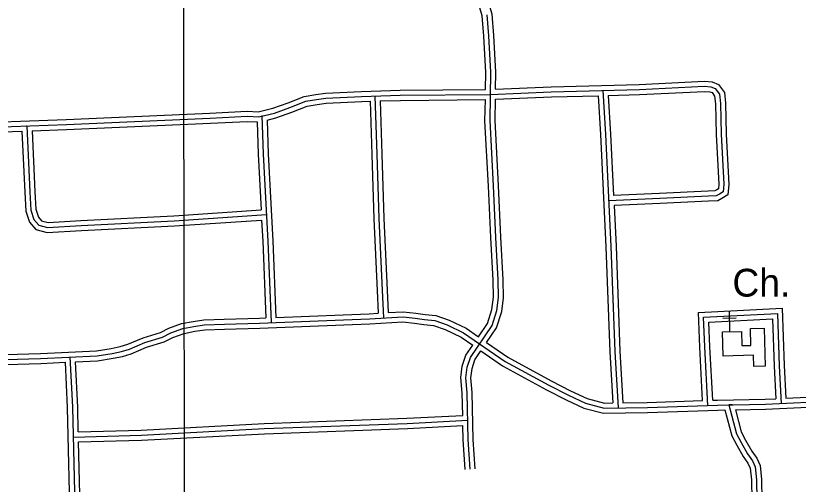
# Model space of a CAD drawing. Extents: x 3313442 to 3351311, y 721974 to 747360.
# Drawn here: x 3343312 to 3345646, y 731202 to 732599 of the extents above; entities that cross this region are included whole.
import ezdxf

# ---------------------------------------------------------------- set-up
doc = ezdxf.new("R2010")
doc.units = 0
for name, color, linetype in [('V-BLDG-OTLN', 7, 'Continuous'), ('V-GRID-MAJR', 7, 'Continuous'), ('V-ROAD-CNTR', 7, 'Continuous'), ('V-SITE-OTLN', 7, 'Continuous'), ('V-SITE-OTLN-IDEN', 7, 'Continuous')]:
    doc.layers.add(name, color=color, linetype=linetype)

msp = doc.modelspace()

# ---------------------------------------------------------------- linework, layer by layer
at = {"layer": 'V-BLDG-OTLN'}
msp.add_lwpolyline([(3345544.1, 731667.1), (3345547, 731554.4), (3345513.1, 731553.5), (3345512.2, 731586.4), (3345421.9, 731584), (3345420, 731656), (3345476.2, 731657.5), (3345477.3, 731615.2), (3345504.6, 731615.9), (3345503.3, 731666)], close=True, dxfattribs=at)
at = {"layer": 'V-GRID-MAJR'}
msp.add_spline([(3343822.3, 727389.2), (3343811.7, 733449), (3343801.1, 739510.7), (3343796.8, 742024.4)], degree=3, dxfattribs=at)
at = {"layer": 'V-ROAD-CNTR'}
for points in [[(3344713.1, 732379.4), (3344714, 732430), (3344707.7, 732538.2), (3344703, 732598.6), (3344693.7, 732629.3), (3344674.6, 732676.3), (3344671.8, 732706.6), (3344665.9, 732785), (3344661.8, 732963.2), (3344656.7, 733116.1), (3344654.5, 733291.8), (3344653.5, 733407.1), (3344653.3, 733534.9), (3344645.8, 733719.7), (3344639.9, 733925.7)], [(3344743.1, 732380.2), (3344744, 732430.6), (3344737.6, 732540.2), (3344732.7, 732604.2), (3344722, 732639.3), (3344704.1, 732683.5), (3344701.7, 732709.1), (3344700.1, 732729.9)], [(3344667.4, 731247.1), (3344661.7, 731334.9), (3344658.5, 731474.4), (3344654.5, 731519.7), (3344658.4, 731550.8), (3344667.8, 731579.9), (3344732.4, 731674.9), (3344746.8, 731719.9), (3344751.6, 731758.8), (3344750.7, 731811), (3344743.8, 731938.1), (3344736.9, 732091.8), (3344726.4, 732286.3), (3344729, 732430.3), (3344722.6, 732539.2), (3344717.9, 732601.4)], [(3344743.1, 732380.2), (3344908.4, 732387), (3345171.4, 732393.8), (3345365.9, 732403.7), (3345388.9, 732402.2), (3345407.8, 732394.1), (3345425.3, 732370.6), (3345428.5, 732338.3), (3345430.9, 732246), (3345438.7, 732096.1), (3345436, 732064.5), (3345418.2, 732054.2), (3345405.6, 732047), (3345378.2, 732045.9), (3345233.6, 732038.9), (3345096.3, 732032.8)], [(3343039.2, 732273.2), (3343134.1, 732277.5), (3343462.7, 732290), (3343891.2, 732308.5), (3344002.3, 732314.2), (3344035.5, 732312.4), (3344079.3, 732323.2), (3344124.4, 732339.5), (3344172.7, 732358.7), (3344206.8, 732364.4), (3344235.7, 732367.9), (3344343, 732373.3), (3344458.7, 732376.7), (3344713.1, 732379.4)], [(3344727.8, 732364.6), (3344908.9, 732372), (3345172, 732378.8), (3345365.8, 732388.6), (3345385.4, 732387.4), (3345398.1, 732381.9), (3345410.8, 732364.9), (3345413.5, 732337.4), (3345415.9, 732245.4), (3345423.6, 732096.4), (3345421.7, 732073.6), (3345410.7, 732067.2), (3345401.3, 732061.8), (3345377.5, 732060.9), (3345232.9, 732053.8), (3345080.6, 732047.1)], [(3345062.7, 732376), (3345071, 732245.3), (3345087.2, 731910.9), (3345098.4, 731597.9), (3345108.4, 731429.6)], [(3345078.6, 732361.4), (3345172.6, 732363.8), (3345365.8, 732373.6), (3345381.9, 732372.6), (3345388.5, 732369.8), (3345396.3, 732359.3), (3345398.6, 732336.5), (3345400.9, 732244.8), (3345408.6, 732096.6), (3345407.4, 732082.6), (3345403.2, 732080.2), (3345397, 732076.7), (3345376.9, 732075.9), (3345232.2, 732068.8), (3345094.9, 732062.7)], [(3341144.4, 732173.6), (3341161.4, 732172.5), (3341424.1, 732186.1), (3341722.1, 732198.9), (3342096.9, 732215.9), (3342490.8, 732233.7), (3342809.6, 732247.5), (3343134.8, 732262.5), (3343463.3, 732275), (3343891.9, 732293.6), (3344002.2, 732299.1), (3344036.9, 732297.3), (3344083.6, 732308.8), (3344129.7, 732325.4), (3344176.8, 732344.2), (3344209, 732349.5), (3344237, 732352.9), (3344343.6, 732358.3), (3344459, 732361.7), (3344727.8, 732364.6)], [(3344383.3, 732359.4), (3344389.3, 732186), (3344394.9, 731993.9), (3344404.9, 731780.3), (3344408.6, 731697.7)], [(3344398.8, 732344.9), (3344459.3, 732346.7), (3344712.6, 732349.4)], [(3344691.7, 731641.6), (3344718.8, 731681.5), (3344732.1, 731723.2), (3344736.6, 731759.6), (3344735.7, 731810.5), (3344728.8, 731937.4), (3344721.9, 732091.1), (3344711.4, 732286), (3344712.6, 732349.4)], [(3344716.3, 731624.5), (3344746.1, 731668.3), (3344761.5, 731716.7), (3344766.7, 731758), (3344765.7, 731811.6), (3344758.8, 731938.9), (3344751.9, 732092.6), (3344741.5, 732286.5), (3344742.6, 732350.2)], [(3344742.6, 732350.2), (3344909.4, 732357), (3345048.6, 732360.6)], [(3345048.6, 732360.6), (3345056, 732244.4), (3345072.2, 731910.2), (3345083.4, 731597.2), (3345092.5, 731444.4)], [(3345078.6, 732361.4), (3345086, 732246.1), (3345094.9, 732062.7)], [(3344061.5, 732287.9), (3344088, 732294.5), (3344135, 732311.4), (3344180.8, 732329.7), (3344211.1, 732334.7), (3344238.3, 732338), (3344344.2, 732343.3), (3344368.8, 732344)], [(3344368.8, 732344), (3344374.3, 732185.5), (3344379.9, 731993.3), (3344389.9, 731779.6), (3344392.9, 731711.8)], [(3344398.8, 732344.9), (3344404.2, 732186.5), (3344409.9, 731994.5), (3344419.8, 731781), (3344422.9, 731713.6)], [(3344046.1, 732301.3), (3344049.6, 732186.7), (3344064, 731927), (3344073.5, 731683.8)], [(3343360.7, 732256.1), (3343463.9, 732260), (3343892.6, 732278.6), (3344002.2, 732284.1), (3344031.7, 732282.5)], [(3344031.7, 732282.5), (3344034.7, 732186), (3344043.9, 732019.9)], [(3344061.6, 732287.1), (3344064.6, 732187.3), (3344079, 731927.7), (3344087.9, 731699.3)], [(3343043, 732243.3), (3343135.4, 732247.6), (3343330.7, 732255)], [(3343330.7, 732255), (3343338.9, 732072.6), (3343342.2, 732016.7), (3343353.1, 731983.4), (3343372.3, 731961.2), (3343405.5, 731952.6), (3343508.2, 731958.3), (3343785.7, 731972.4), (3344045.5, 731989.9)], [(3343344, 732270.5), (3343345, 732270.5), (3343353.9, 732073.3), (3343357, 732019.5), (3343366.4, 731991), (3343380.6, 731974.6), (3343407, 731967.7), (3343507.4, 731973.3), (3343784.8, 731987.3), (3344059.7, 732005.9), (3344059.1, 732007.3)], [(3343360.7, 732256.1), (3343368.9, 732074.1), (3343371.9, 732022.3), (3343379.7, 731998.5), (3343388.9, 731987.9), (3343408.5, 731982.8), (3343506.6, 731988.2), (3343783.9, 732002.3), (3344043.9, 732019.9)], [(3345096.3, 732032.8), (3345102.2, 731911.5), (3345113.3, 731598.6), (3345122.5, 731444.9)], [(3344045.5, 731989.9), (3344049.1, 731926.3), (3344057.9, 731698.2)], [(3345360.5, 731451.5), (3345351.7, 731610.5), (3345347.8, 731714), (3345598, 731726.8), (3345603.8, 731555.8), (3345609, 731458.4)], [(3342072.4, 731540.7), (3342195.1, 731547.9), (3342497.2, 731559.5), (3342755.8, 731569.5), (3343143, 731585.2), (3343385.8, 731592.2), (3343553.2, 731600.1), (3343597, 731606.9), (3343623.7, 731612.4), (3343646.5, 731619.2), (3343691.7, 731638.5), (3343743.8, 731654.6), (3343768.2, 731667), (3343806.2, 731680.8), (3343841.2, 731687.5), (3343873.1, 731691.9), (3343934.1, 731694), (3344038.6, 731697.5), (3344057.9, 731698.2)], [(3343143.5, 731570.3), (3343386.3, 731577.2), (3343554.7, 731585.2), (3343599.6, 731592.2), (3343627.3, 731597.9), (3343651.6, 731605.1), (3343696.8, 731624.4), (3343749.5, 731640.6), (3343774.2, 731653.2), (3343810.2, 731666.3), (3343843.6, 731672.7), (3343874.4, 731677), (3343934.6, 731679), (3344039.1, 731682.5), (3344289.5, 731691.9), (3344367.1, 731695.3), (3344467.3, 731701.1), (3344503, 731697), (3344531, 731693.3), (3344561.7, 731690.5), (3344598.7, 731677.3), (3344647.6, 731653.9), (3344771.6, 731567.9), (3344901.5, 731497.1), (3344960, 731467.2), (3345011.4, 731443.3), (3345066.4, 731428.9), (3345195.9, 731431.1), (3345404.9, 731437.9), (3345547.9, 731440.5), (3345758.1, 731450.4)], [(3344087.9, 731699.3), (3344288.8, 731706.9), (3344366.3, 731710.3), (3344392.9, 731711.8)], [(3344422.9, 731713.6), (3344467.8, 731716.2), (3344504.8, 731711.9), (3344532.6, 731708.2), (3344564.9, 731705.3), (3344604.5, 731691.1), (3344655.2, 731666.9), (3344691.7, 731641.6)], [(3345376.3, 731437), (3345366.6, 731611.2), (3345363.3, 731699.8), (3345583.6, 731711), (3345588.8, 731555.1), (3345594.8, 731442.7)], [(3345390.5, 731452.4), (3345381.6, 731611.9), (3345378.9, 731685.6), (3345569.1, 731695.3), (3345573.8, 731554.5), (3345579, 731457)], [(3343490.1, 731567.1), (3343556.2, 731570.2), (3343602.3, 731577.4), (3343631, 731583.3), (3343656.7, 731591), (3343702, 731610.3), (3343755.2, 731626.7), (3343780.2, 731639.5), (3343814.2, 731651.8), (3343846.1, 731657.9), (3343875.7, 731662), (3343935.1, 731664), (3344039.6, 731667.5), (3344290.1, 731676.9), (3344367.9, 731680.3), (3344466.9, 731686.1), (3344501.1, 731682.1), (3344529.3, 731678.4), (3344558.4, 731675.7), (3344592.9, 731663.4), (3344640.1, 731640.9), (3344674.8, 731616.8)], [(3344716.3, 731624.5), (3344779.5, 731580.7), (3344908.5, 731510.4), (3344966.6, 731480.6), (3345016.5, 731457.5), (3345068.2, 731444), (3345092.5, 731444.4)], [(3344645, 731406.8), (3344643.5, 731473.6), (3344639.4, 731520), (3344643.7, 731554), (3344654.2, 731586.5), (3344674.8, 731616.8)], [(3343537.2, 729991.9), (3343528.1, 730077.1), (3343522.9, 730309.1), (3343512.5, 730573.9), (3343499, 730876.6), (3343490.9, 731053.5), (3343482, 731431.5), (3343474.4, 731581.4)], [(3344682.4, 731248.1), (3344676.6, 731335.6), (3344673.5, 731475.2), (3344669.6, 731519.5), (3344673.1, 731547.5), (3344681.4, 731573.2), (3344699.5, 731599.7)], [(3344699.5, 731599.7), (3344763.7, 731555.1), (3344894.5, 731483.9), (3344953.4, 731453.7), (3345006.3, 731429.2), (3345064.6, 731413.9), (3345196.2, 731416.1), (3345405.3, 731422.9), (3345427.1, 731423.3)], [(3343081.9, 731552.7), (3343144, 731555.3), (3343386.9, 731562.2), (3343460.1, 731565.7)], [(3343479.7, 730970.6), (3343475.9, 731053), (3343467, 731430.9), (3343460.1, 731565.7)], [(3343498.7, 731358), (3343497, 731432), (3343490.1, 731567.1)], [(3345609, 731458.4), (3345757.6, 731465.4), (3345830.4, 731466), (3345891.4, 731459.3), (3345917.2, 731450)], [(3345122.5, 731444.9), (3345195.5, 731446.1), (3345360.5, 731451.5)], [(3345390.5, 731452.4), (3345404.6, 731452.9), (3345547.4, 731455.5), (3345579, 731457)], [(3345449.6, 731438.7), (3345438.6, 731438.5), (3345461.6, 731352.2), (3345475.4, 731325.9), (3345494.5, 731292.7), (3345508.7, 731271.9), (3345517.3, 731254.1), (3345520.7, 731215.4), (3345523.3, 731096.4), (3345529.9, 730854.3)], [(3345427.1, 731423.3), (3345447.5, 731346.7), (3345462.3, 731318.7), (3345481.8, 731284.8), (3345495.7, 731264.3), (3345502.6, 731250), (3345505.7, 731214.6), (3345508.3, 731096), (3345509.3, 731058.8)], [(3345458, 731423.9), (3345548.4, 731425.5), (3345758.5, 731435.4), (3345828.9, 731436), (3345884.6, 731429.9), (3345914.8, 731419), (3345992.3, 731374), (3346020.6, 731355)], [(3345458, 731423.9), (3345475.6, 731357.7), (3345488.6, 731333.1), (3345507.2, 731300.7), (3345521.7, 731279.4), (3345532, 731258.2), (3345535.7, 731216.3), (3345538.3, 731096.8), (3345545, 730851)], [(3343484.1, 731342.6), (3343484.1, 731342.6), (3343686.7, 731348.4), (3344053.2, 731367.7), (3344479.3, 731383.5), (3344660.3, 731392.6)], [(3343498.7, 731358), (3343686.1, 731363.4), (3344052.6, 731382.7), (3344478.6, 731398.5), (3344645, 731406.8)], [(3343499.4, 731328), (3343687.3, 731333.4), (3344053.9, 731352.7), (3344479.9, 731368.5), (3344645.7, 731376.8)], [(3344652.4, 731246.1), (3344646.7, 731334.3), (3344645.7, 731376.8)], [(3343509.6, 730972.1), (3343505.9, 731054.1), (3343499.4, 731328)]]:
    msp.add_lwpolyline(points, dxfattribs=at)
at = {"layer": 'V-SITE-OTLN'}
for p, q in [((3345460.6, 731697.1), (3345420.6, 731696)), ((3345441.6, 731656.6), (3345440.1, 731716.6))]:
    msp.add_line(p, q, dxfattribs=at)

# ---------------------------------------------------------------- texts
at = {"layer": 'V-SITE-OTLN-IDEN'}
msp.add_text('Ch.', height=83, dxfattribs=at).set_placement((3345449.3, 731761.4))

doc.saveas('drawing.dxf')
